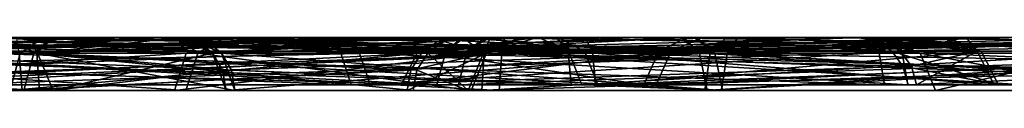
# Model space of a CAD drawing. Header units: millimetres. Extents: x -150 to 150, y -85 to 1149.
# Tile 1008 of 1056: x -42.2689 to -41.7111, y 1014.37 to 1014.4. Entities that reach past the tile are written whole.
import ezdxf

# ---------------------------------------------------------------- set-up
doc = ezdxf.new("R2010")
doc.units = ezdxf.units.MM
doc.header["$LTSCALE"] = 21.359881
for name, color, linetype in [('1379', 7, 'CONTINUOUS'), ('1380', 7, 'CONTINUOUS'), ('1381', 7, 'CONTINUOUS'), ('1382', 7, 'CONTINUOUS'), ('1383', 7, 'CONTINUOUS'), ('1384', 7, 'CONTINUOUS'), ('1385', 7, 'CONTINUOUS'), ('1386', 7, 'CONTINUOUS'), ('1420', 7, 'CONTINUOUS'), ('1421', 7, 'CONTINUOUS'), ('1422', 7, 'CONTINUOUS'), ('1423', 7, 'CONTINUOUS'), ('1424', 7, 'CONTINUOUS'), ('1425', 7, 'CONTINUOUS'), ('1426', 7, 'CONTINUOUS'), ('1427', 7, 'CONTINUOUS'), ('3101', 7, 'CONTINUOUS'), ('3102', 7, 'CONTINUOUS'), ('3103', 7, 'CONTINUOUS'), ('3104', 7, 'CONTINUOUS'), ('3105', 7, 'CONTINUOUS'), ('3106', 7, 'CONTINUOUS'), ('3107', 7, 'CONTINUOUS'), ('3108', 7, 'CONTINUOUS'), ('3142', 7, 'CONTINUOUS'), ('3143', 7, 'CONTINUOUS'), ('3144', 7, 'CONTINUOUS'), ('3145', 7, 'CONTINUOUS'), ('3146', 7, 'CONTINUOUS'), ('3147', 7, 'CONTINUOUS'), ('3148', 7, 'CONTINUOUS'), ('3149', 7, 'CONTINUOUS'), ('7488', 7, 'CONTINUOUS'), ('7489', 7, 'CONTINUOUS'), ('7490', 7, 'CONTINUOUS'), ('7491', 7, 'CONTINUOUS'), ('7492', 7, 'CONTINUOUS'), ('7493', 7, 'CONTINUOUS'), ('7494', 7, 'CONTINUOUS'), ('7495', 7, 'CONTINUOUS'), ('7529', 7, 'CONTINUOUS'), ('7530', 7, 'CONTINUOUS'), ('7531', 7, 'CONTINUOUS'), ('7532', 7, 'CONTINUOUS'), ('7533', 7, 'CONTINUOUS'), ('7534', 7, 'CONTINUOUS'), ('7535', 7, 'CONTINUOUS'), ('7536', 7, 'CONTINUOUS'), ('8882', 7, 'CONTINUOUS'), ('8883', 7, 'CONTINUOUS'), ('8886', 7, 'CONTINUOUS'), ('8887', 7, 'CONTINUOUS')]:
    doc.layers.add(name, color=color, linetype=linetype)

msp = doc.modelspace()

# ---------------------------------------------------------------- linework, layer by layer
at = {"layer": '1379', "linetype": 'CONTINUOUS'}
for points in [[(-41.99569, 1014.39121, 263.90032), (-42.38719, 1014.39121, 263.93194), (-41.99728, 1014.37, 263.90896), (-41.99569, 1014.39121, 263.90032)], [(-41.99728, 1014.37, 263.90896), (-42.38719, 1014.39121, 263.93194), (-42.38424, 1014.37, 263.94021), (-41.99728, 1014.37, 263.90896)], [(-41.64653, 1014.37, 264.07538), (-41.99569, 1014.39121, 263.90032), (-41.99728, 1014.37, 263.90896), (-41.64653, 1014.37, 264.07538)], [(-41.64083, 1014.39121, 264.06869), (-41.99569, 1014.39121, 263.90032), (-41.64505, 1014.38148, 264.07364), (-41.64083, 1014.39121, 264.06869)], [(-41.64505, 1014.38148, 264.07364), (-41.99569, 1014.39121, 263.90032), (-41.64653, 1014.37, 264.07538), (-41.64505, 1014.38148, 264.07364)]]:
    msp.add_3dface(points, dxfattribs=at)
at = {"layer": '1380', "linetype": 'CONTINUOUS'}
for points in [[(-42.39627, 1014.4, 263.91265), (-42.38719, 1014.39121, 263.93194), (-41.99429, 1014.4, 263.87901), (-42.39627, 1014.4, 263.91265)], [(-42.38719, 1014.39121, 263.93194), (-41.99569, 1014.39121, 263.90032), (-41.99429, 1014.4, 263.87901), (-42.38719, 1014.39121, 263.93194)], [(-41.99569, 1014.39121, 263.90032), (-41.64083, 1014.39121, 264.06869), (-41.79904, 1014.4, 263.94153), (-41.99569, 1014.39121, 263.90032)], [(-41.99429, 1014.4, 263.87901), (-41.99569, 1014.39121, 263.90032), (-41.79904, 1014.4, 263.94153), (-41.99429, 1014.4, 263.87901)], [(-41.79904, 1014.4, 263.94153), (-41.64083, 1014.39121, 264.06869), (-41.63453, 1014.39772, 264.06128), (-41.79904, 1014.4, 263.94153)], [(-41.62709, 1014.4, 264.05253), (-41.79904, 1014.4, 263.94153), (-41.63453, 1014.39772, 264.06128), (-41.62709, 1014.4, 264.05253)]]:
    msp.add_3dface(points, dxfattribs=at)
at = {"layer": '1381', "linetype": 'CONTINUOUS'}
for points in [[(-42.61836, 1014.37, 265.21798), (-42.2692, 1014.39121, 265.39304), (-42.26761, 1014.37, 265.3844), (-42.61836, 1014.37, 265.21798)], [(-42.2692, 1014.39121, 265.39304), (-41.87769, 1014.39121, 265.36143), (-42.26761, 1014.37, 265.3844), (-42.2692, 1014.39121, 265.39304)], [(-42.26761, 1014.37, 265.3844), (-41.87769, 1014.39121, 265.36143), (-41.88064, 1014.37, 265.35315), (-42.26761, 1014.37, 265.3844)], [(-41.87769, 1014.39121, 265.36143), (-41.55445, 1014.39121, 265.13829), (-41.88064, 1014.37, 265.35315), (-41.87769, 1014.39121, 265.36143)], [(-41.88064, 1014.37, 265.35315), (-41.55445, 1014.39121, 265.13829), (-41.56115, 1014.37, 265.1326), (-41.88064, 1014.37, 265.35315)]]:
    msp.add_3dface(points, dxfattribs=at)
at = {"layer": '1382', "linetype": 'CONTINUOUS'}
for points in [[(-41.87769, 1014.39121, 265.36143), (-42.2692, 1014.39121, 265.39304), (-42.2706, 1014.4, 265.41435), (-41.87769, 1014.39121, 265.36143)], [(-41.86862, 1014.4, 265.38071), (-41.87769, 1014.39121, 265.36143), (-42.2706, 1014.4, 265.41435), (-41.86862, 1014.4, 265.38071)], [(-41.55445, 1014.39121, 265.13829), (-41.87769, 1014.39121, 265.36143), (-41.86862, 1014.4, 265.38071), (-41.55445, 1014.39121, 265.13829)], [(-41.53744, 1014.4, 265.15103), (-41.55445, 1014.39121, 265.13829), (-41.86862, 1014.4, 265.38071), (-41.53744, 1014.4, 265.15103)]]:
    msp.add_3dface(points, dxfattribs=at)
at = {"layer": '1383', "linetype": 'CONTINUOUS'}
for points in [[(-42.48265, 1014.39233, 263.66413), (-41.94445, 1014.39233, 263.62067), (-42.48593, 1014.37325, 263.65491), (-42.48265, 1014.39233, 263.66413)], [(-42.48593, 1014.37325, 263.65491), (-41.94445, 1014.39233, 263.62067), (-41.94269, 1014.37325, 263.61103), (-42.48593, 1014.37325, 263.65491)], [(-41.94445, 1014.39233, 263.62067), (-41.45663, 1014.39233, 263.85212), (-41.94269, 1014.37325, 263.61103), (-41.94445, 1014.39233, 263.62067)], [(-41.45663, 1014.39233, 263.85212), (-41.45232, 1014.3837, 263.84705), (-41.94269, 1014.37325, 263.61103), (-41.45663, 1014.39233, 263.85212)], [(-41.45232, 1014.3837, 263.84705), (-41.45029, 1014.37325, 263.84466), (-41.94269, 1014.37325, 263.61103), (-41.45232, 1014.3837, 263.84705)]]:
    msp.add_3dface(points, dxfattribs=at)
at = {"layer": '1384', "linetype": 'CONTINUOUS'}
for points in [[(-41.94445, 1014.39233, 263.62067), (-42.48265, 1014.39233, 263.66413), (-41.94872, 1014.4, 263.64025), (-41.94445, 1014.39233, 263.62067)], [(-41.94872, 1014.4, 263.64025), (-42.48265, 1014.39233, 263.66413), (-42.47571, 1014.4, 263.68292), (-41.94872, 1014.4, 263.64025)], [(-41.46961, 1014.4, 263.86738), (-41.94445, 1014.39233, 263.62067), (-41.94872, 1014.4, 263.64025), (-41.46961, 1014.4, 263.86738)], [(-41.94445, 1014.39233, 263.62067), (-41.46961, 1014.4, 263.86738), (-41.46266, 1014.39802, 263.85921), (-41.94445, 1014.39233, 263.62067)], [(-41.45663, 1014.39233, 263.85212), (-41.94445, 1014.39233, 263.62067), (-41.46266, 1014.39802, 263.85921), (-41.45663, 1014.39233, 263.85212)]]:
    msp.add_3dface(points, dxfattribs=at)
at = {"layer": '1385', "linetype": 'CONTINUOUS'}
for points in [[(-41.77895, 1014.37325, 265.63846), (-42.32044, 1014.39233, 265.6727), (-42.3222, 1014.37325, 265.68233), (-41.77895, 1014.37325, 265.63846)], [(-41.78224, 1014.39233, 265.62923), (-42.32044, 1014.39233, 265.6727), (-41.77895, 1014.37325, 265.63846), (-41.78224, 1014.39233, 265.62923)], [(-41.33788, 1014.39233, 265.32249), (-41.78224, 1014.39233, 265.62923), (-41.33043, 1014.37325, 265.32884), (-41.33788, 1014.39233, 265.32249)], [(-41.33043, 1014.37325, 265.32884), (-41.78224, 1014.39233, 265.62923), (-41.77895, 1014.37325, 265.63846), (-41.33043, 1014.37325, 265.32884)]]:
    msp.add_3dface(points, dxfattribs=at)
at = {"layer": '1386', "linetype": 'CONTINUOUS'}
for points in [[(-42.32044, 1014.39233, 265.6727), (-41.78224, 1014.39233, 265.62923), (-42.31617, 1014.4, 265.65311), (-42.32044, 1014.39233, 265.6727)], [(-42.31617, 1014.4, 265.65311), (-41.78224, 1014.39233, 265.62923), (-41.78918, 1014.4, 265.61044), (-42.31617, 1014.4, 265.65311)], [(-41.78918, 1014.4, 265.61044), (-41.78224, 1014.39233, 265.62923), (-41.35364, 1014.4, 265.31011), (-41.78918, 1014.4, 265.61044)], [(-41.78224, 1014.39233, 265.62923), (-41.33788, 1014.39233, 265.32249), (-41.35364, 1014.4, 265.31011), (-41.78224, 1014.39233, 265.62923)]]:
    msp.add_3dface(points, dxfattribs=at)
at = {"layer": '1420', "linetype": 'CONTINUOUS'}
for points in [[(-42.39672, 1014.39121, 336.06459), (-42.00568, 1014.39121, 336.10144), (-42.39366, 1014.37, 336.05636), (-42.39672, 1014.39121, 336.06459)], [(-42.39366, 1014.37, 336.05636), (-42.00568, 1014.39121, 336.10144), (-42.00715, 1014.37, 336.09278), (-42.39366, 1014.37, 336.05636)], [(-41.6486, 1014.39121, 335.93783), (-41.65275, 1014.38148, 335.93282), (-42.00715, 1014.37, 336.09278), (-41.6486, 1014.39121, 335.93783)], [(-42.00568, 1014.39121, 336.10144), (-41.6486, 1014.39121, 335.93783), (-42.00715, 1014.37, 336.09278), (-42.00568, 1014.39121, 336.10144)], [(-41.65275, 1014.38148, 335.93282), (-41.6542, 1014.37, 335.93106), (-42.00715, 1014.37, 336.09278), (-41.65275, 1014.38148, 335.93282)]]:
    msp.add_3dface(points, dxfattribs=at)
at = {"layer": '1421', "linetype": 'CONTINUOUS'}
for points in [[(-42.00229, 1014.4, 336.12238), (-42.39672, 1014.39121, 336.06459), (-42.4028, 1014.4, 336.08497), (-42.00229, 1014.4, 336.12238)], [(-42.00568, 1014.39121, 336.10144), (-42.39672, 1014.39121, 336.06459), (-42.00229, 1014.4, 336.12238), (-42.00568, 1014.39121, 336.10144)], [(-41.63507, 1014.4, 335.95417), (-42.00568, 1014.39121, 336.10144), (-42.00229, 1014.4, 336.12238), (-41.63507, 1014.4, 335.95417)], [(-42.00568, 1014.39121, 336.10144), (-41.63507, 1014.4, 335.95417), (-41.64239, 1014.39772, 335.94533), (-42.00568, 1014.39121, 336.10144)], [(-41.6486, 1014.39121, 335.93783), (-42.00568, 1014.39121, 336.10144), (-41.64239, 1014.39772, 335.94533), (-41.6486, 1014.39121, 335.93783)]]:
    msp.add_3dface(points, dxfattribs=at)
at = {"layer": '1422', "linetype": 'CONTINUOUS'}
for points in [[(-42.61629, 1014.39121, 334.76881), (-42.61214, 1014.38148, 334.77382), (-42.25774, 1014.37, 334.61386), (-42.61629, 1014.39121, 334.76881)], [(-42.25921, 1014.39121, 334.6052), (-42.61629, 1014.39121, 334.76881), (-42.25774, 1014.37, 334.61386), (-42.25921, 1014.39121, 334.6052)], [(-41.86817, 1014.39121, 334.64204), (-42.25921, 1014.39121, 334.6052), (-41.87123, 1014.37, 334.65028), (-41.86817, 1014.39121, 334.64204)], [(-41.87123, 1014.37, 334.65028), (-42.25921, 1014.39121, 334.6052), (-42.25774, 1014.37, 334.61386), (-41.87123, 1014.37, 334.65028)], [(-41.5547, 1014.37, 334.87508), (-41.86817, 1014.39121, 334.64204), (-41.87123, 1014.37, 334.65028), (-41.5547, 1014.37, 334.87508)], [(-41.54793, 1014.39121, 334.86947), (-41.86817, 1014.39121, 334.64204), (-41.5547, 1014.37, 334.87508), (-41.54793, 1014.39121, 334.86947)], [(-42.61214, 1014.38148, 334.77382), (-42.61069, 1014.37, 334.77558), (-42.25774, 1014.37, 334.61386), (-42.61214, 1014.38148, 334.77382)]]:
    msp.add_3dface(points, dxfattribs=at)
at = {"layer": '1423', "linetype": 'CONTINUOUS'}
for points in [[(-42.62982, 1014.4, 334.75247), (-42.62249, 1014.39772, 334.76131), (-42.25921, 1014.39121, 334.6052), (-42.62982, 1014.4, 334.75247)], [(-42.62982, 1014.4, 334.75247), (-42.25921, 1014.39121, 334.6052), (-42.2626, 1014.4, 334.58425), (-42.62982, 1014.4, 334.75247)], [(-42.25921, 1014.39121, 334.6052), (-41.86817, 1014.39121, 334.64204), (-42.2626, 1014.4, 334.58425), (-42.25921, 1014.39121, 334.6052)], [(-42.2626, 1014.4, 334.58425), (-41.86817, 1014.39121, 334.64204), (-41.86209, 1014.4, 334.62167), (-42.2626, 1014.4, 334.58425)], [(-41.86817, 1014.39121, 334.64204), (-41.54793, 1014.39121, 334.86947), (-41.53244, 1014.4, 334.85493), (-41.86817, 1014.39121, 334.64204)], [(-41.86209, 1014.4, 334.62167), (-41.86817, 1014.39121, 334.64204), (-41.53244, 1014.4, 334.85493), (-41.86209, 1014.4, 334.62167)], [(-42.62249, 1014.39772, 334.76131), (-42.61629, 1014.39121, 334.76881), (-42.25921, 1014.39121, 334.6052), (-42.62249, 1014.39772, 334.76131)]]:
    msp.add_3dface(points, dxfattribs=at)
at = {"layer": '1424', "linetype": 'CONTINUOUS'}
for points in [[(-41.95654, 1014.37325, 336.39141), (-42.49575, 1014.39233, 336.3311), (-42.49916, 1014.37325, 336.34028), (-41.95654, 1014.37325, 336.39141)], [(-41.95818, 1014.39233, 336.38176), (-42.49575, 1014.39233, 336.3311), (-41.95654, 1014.37325, 336.39141), (-41.95818, 1014.39233, 336.38176)], [(-41.46731, 1014.39233, 336.15684), (-41.95818, 1014.39233, 336.38176), (-41.46306, 1014.3837, 336.16197), (-41.46731, 1014.39233, 336.15684)], [(-41.46306, 1014.3837, 336.16197), (-41.95818, 1014.39233, 336.38176), (-41.46106, 1014.37325, 336.16438), (-41.46306, 1014.3837, 336.16197)], [(-41.46106, 1014.37325, 336.16438), (-41.95818, 1014.39233, 336.38176), (-41.95654, 1014.37325, 336.39141), (-41.46106, 1014.37325, 336.16438)]]:
    msp.add_3dface(points, dxfattribs=at)
at = {"layer": '1425', "linetype": 'CONTINUOUS'}
for points in [[(-42.49575, 1014.39233, 336.3311), (-41.95818, 1014.39233, 336.38176), (-41.96485, 1014.4, 336.36256), (-42.49575, 1014.39233, 336.3311)], [(-42.49133, 1014.4, 336.31137), (-42.49575, 1014.39233, 336.3311), (-41.96485, 1014.4, 336.36256), (-42.49133, 1014.4, 336.31137)], [(-41.96485, 1014.4, 336.36256), (-41.95818, 1014.39233, 336.38176), (-41.70768, 1014.4, 336.28404), (-41.96485, 1014.4, 336.36256)], [(-41.95818, 1014.39233, 336.38176), (-41.46731, 1014.39233, 336.15684), (-41.70768, 1014.4, 336.28404), (-41.95818, 1014.39233, 336.38176)]]:
    msp.add_3dface(points, dxfattribs=at)
at = {"layer": '1426', "linetype": 'CONTINUOUS'}
for points in [[(-42.30671, 1014.39233, 334.32488), (-41.76914, 1014.39233, 334.37553), (-42.30834, 1014.37325, 334.31523), (-42.30671, 1014.39233, 334.32488)], [(-42.30834, 1014.37325, 334.31523), (-41.76914, 1014.39233, 334.37553), (-41.76573, 1014.37325, 334.36636), (-42.30834, 1014.37325, 334.31523)], [(-41.76914, 1014.39233, 334.37553), (-41.32892, 1014.39233, 334.68818), (-41.76573, 1014.37325, 334.36636), (-41.76914, 1014.39233, 334.37553)], [(-41.76573, 1014.37325, 334.36636), (-41.32892, 1014.39233, 334.68818), (-41.32138, 1014.37325, 334.68194), (-41.76573, 1014.37325, 334.36636)]]:
    msp.add_3dface(points, dxfattribs=at)
at = {"layer": '1427', "linetype": 'CONTINUOUS'}
for points in [[(-41.76914, 1014.39233, 334.37553), (-42.30671, 1014.39233, 334.32488), (-42.30004, 1014.4, 334.34407), (-41.76914, 1014.39233, 334.37553)], [(-41.77356, 1014.4, 334.39527), (-41.76914, 1014.39233, 334.37553), (-42.30004, 1014.4, 334.34407), (-41.77356, 1014.4, 334.39527)], [(-41.32892, 1014.39233, 334.68818), (-41.76914, 1014.39233, 334.37553), (-41.77356, 1014.4, 334.39527), (-41.32892, 1014.39233, 334.68818)], [(-41.34386, 1014.4, 334.70155), (-41.32892, 1014.39233, 334.68818), (-41.77356, 1014.4, 334.39527), (-41.34386, 1014.4, 334.70155)]]:
    msp.add_3dface(points, dxfattribs=at)
at = {"layer": '3101', "linetype": 'CONTINUOUS'}
for points in [[(-42.2666, 1014.37, 181.96712), (-42.61577, 1014.39121, 181.79206), (-42.61735, 1014.37, 181.8007), (-42.2666, 1014.37, 181.96712)], [(-42.26091, 1014.39121, 181.96043), (-42.61577, 1014.39121, 181.79206), (-42.2666, 1014.37, 181.96712), (-42.26091, 1014.39121, 181.96043)], [(-42.04605, 1014.37, 182.28662), (-42.26091, 1014.39121, 181.96043), (-42.2666, 1014.37, 181.96712), (-42.04605, 1014.37, 182.28662)], [(-42.03777, 1014.39121, 182.28367), (-42.26091, 1014.39121, 181.96043), (-42.0439, 1014.38148, 182.28586), (-42.03777, 1014.39121, 182.28367)], [(-42.0439, 1014.38148, 182.28586), (-42.26091, 1014.39121, 181.96043), (-42.04605, 1014.37, 182.28662), (-42.0439, 1014.38148, 182.28586)]]:
    msp.add_3dface(points, dxfattribs=at)
at = {"layer": '3102', "linetype": 'CONTINUOUS'}
for points in [[(-42.61577, 1014.39121, 181.79206), (-42.26091, 1014.39121, 181.96043), (-42.24904, 1014.4, 181.94268), (-42.61577, 1014.39121, 181.79206)], [(-42.61398, 1014.4, 181.77082), (-42.61577, 1014.39121, 181.79206), (-42.24904, 1014.4, 181.94268), (-42.61398, 1014.4, 181.77082)], [(-42.26091, 1014.39121, 181.96043), (-42.03777, 1014.39121, 182.28367), (-42.11121, 1014.4, 182.09444), (-42.26091, 1014.39121, 181.96043)], [(-42.24904, 1014.4, 181.94268), (-42.26091, 1014.39121, 181.96043), (-42.11121, 1014.4, 182.09444), (-42.24904, 1014.4, 181.94268)], [(-42.11121, 1014.4, 182.09444), (-42.03777, 1014.39121, 182.28367), (-42.02861, 1014.39772, 182.2804), (-42.11121, 1014.4, 182.09444)], [(-42.01779, 1014.4, 182.27655), (-42.11121, 1014.4, 182.09444), (-42.02861, 1014.39772, 182.2804), (-42.01779, 1014.4, 182.27655)]]:
    msp.add_3dface(points, dxfattribs=at)
at = {"layer": '3103', "linetype": 'CONTINUOUS'}
for points in [[(-42.49777, 1014.39121, 183.25317), (-42.17453, 1014.39121, 183.03003), (-42.50072, 1014.37, 183.24489), (-42.49777, 1014.39121, 183.25317)], [(-42.50072, 1014.37, 183.24489), (-42.17453, 1014.39121, 183.03003), (-42.18122, 1014.37, 183.02434), (-42.50072, 1014.37, 183.24489)], [(-42.17453, 1014.39121, 183.03003), (-42.00616, 1014.39121, 182.67517), (-42.18122, 1014.37, 183.02434), (-42.17453, 1014.39121, 183.03003)], [(-42.18122, 1014.37, 183.02434), (-42.00616, 1014.39121, 182.67517), (-42.0148, 1014.37, 182.67359), (-42.18122, 1014.37, 183.02434)], [(-42.03777, 1014.39121, 182.28367), (-42.0439, 1014.38148, 182.28586), (-42.0148, 1014.37, 182.67359), (-42.03777, 1014.39121, 182.28367)], [(-42.00616, 1014.39121, 182.67517), (-42.03777, 1014.39121, 182.28367), (-42.0148, 1014.37, 182.67359), (-42.00616, 1014.39121, 182.67517)], [(-42.0439, 1014.38148, 182.28586), (-42.04605, 1014.37, 182.28662), (-42.0148, 1014.37, 182.67359), (-42.0439, 1014.38148, 182.28586)]]:
    msp.add_3dface(points, dxfattribs=at)
at = {"layer": '3104', "linetype": 'CONTINUOUS'}
for points in [[(-42.17453, 1014.39121, 183.03003), (-42.49777, 1014.39121, 183.25317), (-42.4894, 1014.4, 183.2727), (-42.17453, 1014.39121, 183.03003)], [(-42.15746, 1014.4, 183.04271), (-42.17453, 1014.39121, 183.03003), (-42.4894, 1014.4, 183.2727), (-42.15746, 1014.4, 183.04271)], [(-42.00616, 1014.39121, 182.67517), (-42.17453, 1014.39121, 183.03003), (-41.98532, 1014.4, 182.67915), (-42.00616, 1014.39121, 182.67517)], [(-41.98532, 1014.4, 182.67915), (-42.17453, 1014.39121, 183.03003), (-42.15746, 1014.4, 183.04271), (-41.98532, 1014.4, 182.67915)], [(-42.01779, 1014.4, 182.27655), (-42.02861, 1014.39772, 182.2804), (-42.00616, 1014.39121, 182.67517), (-42.01779, 1014.4, 182.27655)], [(-42.01779, 1014.4, 182.27655), (-42.00616, 1014.39121, 182.67517), (-41.98532, 1014.4, 182.67915), (-42.01779, 1014.4, 182.27655)], [(-42.02861, 1014.39772, 182.2804), (-42.03777, 1014.39121, 182.28367), (-42.00616, 1014.39121, 182.67517), (-42.02861, 1014.39772, 182.2804)]]:
    msp.add_3dface(points, dxfattribs=at)
at = {"layer": '3105', "linetype": 'CONTINUOUS'}
for points in [[(-42.56453, 1014.39233, 181.51241), (-42.0767, 1014.39233, 181.74386), (-42.56276, 1014.37325, 181.50277), (-42.56453, 1014.39233, 181.51241)], [(-42.56276, 1014.37325, 181.50277), (-42.0767, 1014.39233, 181.74386), (-42.07036, 1014.37325, 181.7364), (-42.56276, 1014.37325, 181.50277)], [(-42.0767, 1014.39233, 181.74386), (-41.76997, 1014.39233, 182.18822), (-42.07036, 1014.37325, 181.7364), (-42.0767, 1014.39233, 181.74386)], [(-41.76997, 1014.39233, 182.18822), (-41.76369, 1014.3837, 182.18598), (-42.07036, 1014.37325, 181.7364), (-41.76997, 1014.39233, 182.18822)], [(-41.76369, 1014.3837, 182.18598), (-41.76074, 1014.37325, 182.18493), (-42.07036, 1014.37325, 181.7364), (-41.76369, 1014.3837, 182.18598)]]:
    msp.add_3dface(points, dxfattribs=at)
at = {"layer": '3106', "linetype": 'CONTINUOUS'}
for points in [[(-42.09019, 1014.4, 181.75869), (-42.56453, 1014.39233, 181.51241), (-42.56791, 1014.4, 181.53215), (-42.09019, 1014.4, 181.75869)], [(-42.0767, 1014.39233, 181.74386), (-42.56453, 1014.39233, 181.51241), (-42.09019, 1014.4, 181.75869), (-42.0767, 1014.39233, 181.74386)], [(-41.78883, 1014.4, 182.19494), (-42.0767, 1014.39233, 181.74386), (-42.09019, 1014.4, 181.75869), (-41.78883, 1014.4, 182.19494)], [(-42.0767, 1014.39233, 181.74386), (-41.78883, 1014.4, 182.19494), (-41.77873, 1014.39802, 182.19134), (-42.0767, 1014.39233, 181.74386)], [(-41.76997, 1014.39233, 182.18822), (-42.0767, 1014.39233, 181.74386), (-41.77873, 1014.39802, 182.19134), (-41.76997, 1014.39233, 182.18822)]]:
    msp.add_3dface(points, dxfattribs=at)
at = {"layer": '3107', "linetype": 'CONTINUOUS'}
for points in [[(-41.95796, 1014.39233, 183.21424), (-42.40232, 1014.39233, 183.52097), (-41.9505, 1014.37325, 183.22058), (-41.95796, 1014.39233, 183.21424)], [(-41.9505, 1014.37325, 183.22058), (-42.40232, 1014.39233, 183.52097), (-42.39903, 1014.37325, 183.5302), (-41.9505, 1014.37325, 183.22058)], [(-41.7265, 1014.39233, 182.72641), (-41.95796, 1014.39233, 183.21424), (-41.71687, 1014.37325, 182.72818), (-41.7265, 1014.39233, 182.72641)], [(-41.71687, 1014.37325, 182.72818), (-41.95796, 1014.39233, 183.21424), (-41.9505, 1014.37325, 183.22058), (-41.71687, 1014.37325, 182.72818)], [(-41.76369, 1014.3837, 182.18598), (-41.76997, 1014.39233, 182.18822), (-41.7265, 1014.39233, 182.72641), (-41.76369, 1014.3837, 182.18598)], [(-41.76074, 1014.37325, 182.18493), (-41.76369, 1014.3837, 182.18598), (-41.7265, 1014.39233, 182.72641), (-41.76074, 1014.37325, 182.18493)], [(-41.76074, 1014.37325, 182.18493), (-41.7265, 1014.39233, 182.72641), (-41.71687, 1014.37325, 182.72818), (-41.76074, 1014.37325, 182.18493)]]:
    msp.add_3dface(points, dxfattribs=at)
at = {"layer": '3108', "linetype": 'CONTINUOUS'}
for points in [[(-42.40977, 1014.4, 183.50236), (-42.40232, 1014.39233, 183.52097), (-41.97499, 1014.4, 183.20334), (-42.40977, 1014.4, 183.50236)], [(-42.40232, 1014.39233, 183.52097), (-41.95796, 1014.39233, 183.21424), (-41.97499, 1014.4, 183.20334), (-42.40232, 1014.39233, 183.52097)], [(-41.97499, 1014.4, 183.20334), (-41.95796, 1014.39233, 183.21424), (-41.74682, 1014.4, 182.72612), (-41.97499, 1014.4, 183.20334)], [(-41.95796, 1014.39233, 183.21424), (-41.7265, 1014.39233, 182.72641), (-41.74682, 1014.4, 182.72612), (-41.95796, 1014.39233, 183.21424)], [(-41.77873, 1014.39802, 182.19134), (-41.78883, 1014.4, 182.19494), (-41.73265, 1014.4, 182.4576), (-41.77873, 1014.39802, 182.19134)], [(-41.76997, 1014.39233, 182.18822), (-41.77873, 1014.39802, 182.19134), (-41.73265, 1014.4, 182.4576), (-41.76997, 1014.39233, 182.18822)], [(-41.7265, 1014.39233, 182.72641), (-41.76997, 1014.39233, 182.18822), (-41.73265, 1014.4, 182.4576), (-41.7265, 1014.39233, 182.72641)], [(-41.74682, 1014.4, 182.72612), (-41.7265, 1014.39233, 182.72641), (-41.73265, 1014.4, 182.4576), (-41.74682, 1014.4, 182.72612)]]:
    msp.add_3dface(points, dxfattribs=at)
at = {"layer": '3142', "linetype": 'CONTINUOUS'}
for points in [[(-42.62575, 1014.39121, 418.2097), (-42.26867, 1014.39121, 418.04609), (-42.62722, 1014.37, 418.20104), (-42.62575, 1014.39121, 418.2097)], [(-42.62722, 1014.37, 418.20104), (-42.26867, 1014.39121, 418.04609), (-42.27428, 1014.37, 418.03932), (-42.62722, 1014.37, 418.20104)], [(-42.04124, 1014.39121, 417.72586), (-42.04734, 1014.38148, 417.72359), (-42.27428, 1014.37, 418.03932), (-42.04124, 1014.39121, 417.72586)], [(-42.26867, 1014.39121, 418.04609), (-42.04124, 1014.39121, 417.72586), (-42.27428, 1014.37, 418.03932), (-42.26867, 1014.39121, 418.04609)], [(-42.04734, 1014.38148, 417.72359), (-42.04948, 1014.37, 417.7228), (-42.27428, 1014.37, 418.03932), (-42.04734, 1014.38148, 417.72359)]]:
    msp.add_3dface(points, dxfattribs=at)
at = {"layer": '3143', "linetype": 'CONTINUOUS'}
for points in [[(-42.26867, 1014.39121, 418.04609), (-42.62575, 1014.39121, 418.2097), (-42.25527, 1014.4, 418.06253), (-42.26867, 1014.39121, 418.04609)], [(-42.25527, 1014.4, 418.06253), (-42.62575, 1014.39121, 418.2097), (-42.62083, 1014.4, 418.23038), (-42.25527, 1014.4, 418.06253)], [(-42.02136, 1014.4, 417.73324), (-42.26867, 1014.39121, 418.04609), (-42.25527, 1014.4, 418.06253), (-42.02136, 1014.4, 417.73324)], [(-42.26867, 1014.39121, 418.04609), (-42.02136, 1014.4, 417.73324), (-42.03212, 1014.39772, 417.72925), (-42.26867, 1014.39121, 418.04609)], [(-42.04124, 1014.39121, 417.72586), (-42.26867, 1014.39121, 418.04609), (-42.03212, 1014.39772, 417.72925), (-42.04124, 1014.39121, 417.72586)]]:
    msp.add_3dface(points, dxfattribs=at)
at = {"layer": '3144', "linetype": 'CONTINUOUS'}
for points in [[(-42.17478, 1014.37, 416.98334), (-42.48824, 1014.39121, 416.7503), (-42.4913, 1014.37, 416.75854), (-42.17478, 1014.37, 416.98334)], [(-42.16801, 1014.39121, 416.97773), (-42.48824, 1014.39121, 416.7503), (-42.17478, 1014.37, 416.98334), (-42.16801, 1014.39121, 416.97773)], [(-42.01306, 1014.37, 417.33628), (-42.16801, 1014.39121, 416.97773), (-42.17478, 1014.37, 416.98334), (-42.01306, 1014.37, 417.33628)], [(-42.0044, 1014.39121, 417.33481), (-42.16801, 1014.39121, 416.97773), (-42.01306, 1014.37, 417.33628), (-42.0044, 1014.39121, 417.33481)], [(-42.04948, 1014.37, 417.7228), (-42.04734, 1014.38148, 417.72359), (-42.0044, 1014.39121, 417.33481), (-42.04948, 1014.37, 417.7228)], [(-42.04948, 1014.37, 417.7228), (-42.0044, 1014.39121, 417.33481), (-42.01306, 1014.37, 417.33628), (-42.04948, 1014.37, 417.7228)], [(-42.04734, 1014.38148, 417.72359), (-42.04124, 1014.39121, 417.72586), (-42.0044, 1014.39121, 417.33481), (-42.04734, 1014.38148, 417.72359)]]:
    msp.add_3dface(points, dxfattribs=at)
at = {"layer": '3145', "linetype": 'CONTINUOUS'}
for points in [[(-42.48824, 1014.39121, 416.7503), (-42.16801, 1014.39121, 416.97773), (-42.15299, 1014.4, 416.96261), (-42.48824, 1014.39121, 416.7503)], [(-42.48209, 1014.4, 416.72996), (-42.48824, 1014.39121, 416.7503), (-42.15299, 1014.4, 416.96261), (-42.48209, 1014.4, 416.72996)], [(-42.16801, 1014.39121, 416.97773), (-42.0044, 1014.39121, 417.33481), (-41.9839, 1014.4, 417.32884), (-42.16801, 1014.39121, 416.97773)], [(-42.15299, 1014.4, 416.96261), (-42.16801, 1014.39121, 416.97773), (-41.9839, 1014.4, 417.32884), (-42.15299, 1014.4, 416.96261)], [(-42.04124, 1014.39121, 417.72586), (-42.03212, 1014.39772, 417.72925), (-41.97586, 1014.4, 417.5337), (-42.04124, 1014.39121, 417.72586)], [(-42.0044, 1014.39121, 417.33481), (-42.04124, 1014.39121, 417.72586), (-41.97586, 1014.4, 417.5337), (-42.0044, 1014.39121, 417.33481)], [(-42.03212, 1014.39772, 417.72925), (-42.02136, 1014.4, 417.73324), (-41.97586, 1014.4, 417.5337), (-42.03212, 1014.39772, 417.72925)], [(-41.9839, 1014.4, 417.32884), (-42.0044, 1014.39121, 417.33481), (-41.97586, 1014.4, 417.5337), (-41.9839, 1014.4, 417.32884)]]:
    msp.add_3dface(points, dxfattribs=at)
at = {"layer": '3146', "linetype": 'CONTINUOUS'}
for points in [[(-42.08738, 1014.39233, 418.2651), (-42.57825, 1014.39233, 418.49001), (-42.08114, 1014.37325, 418.27264), (-42.08738, 1014.39233, 418.2651)], [(-42.08114, 1014.37325, 418.27264), (-42.57825, 1014.39233, 418.49001), (-42.57662, 1014.37325, 418.49967), (-42.08114, 1014.37325, 418.27264)], [(-41.77473, 1014.39233, 417.82488), (-42.08738, 1014.39233, 418.2651), (-41.76849, 1014.3837, 417.8272), (-41.77473, 1014.39233, 417.82488)], [(-41.76849, 1014.3837, 417.8272), (-42.08738, 1014.39233, 418.2651), (-41.76555, 1014.37325, 417.82829), (-41.76849, 1014.3837, 417.8272)], [(-41.76555, 1014.37325, 417.82829), (-42.08738, 1014.39233, 418.2651), (-42.08114, 1014.37325, 418.27264), (-41.76555, 1014.37325, 417.82829)]]:
    msp.add_3dface(points, dxfattribs=at)
at = {"layer": '3147', "linetype": 'CONTINUOUS'}
for points in [[(-42.58429, 1014.4, 418.47072), (-42.57825, 1014.39233, 418.49001), (-42.10276, 1014.4, 418.25181), (-42.58429, 1014.4, 418.47072)], [(-42.57825, 1014.39233, 418.49001), (-42.08738, 1014.39233, 418.2651), (-42.10276, 1014.4, 418.25181), (-42.57825, 1014.39233, 418.49001)], [(-42.10276, 1014.4, 418.25181), (-42.08738, 1014.39233, 418.2651), (-41.9193, 1014.4, 418.05522), (-42.10276, 1014.4, 418.25181)], [(-42.08738, 1014.39233, 418.2651), (-41.77473, 1014.39233, 417.82488), (-41.9193, 1014.4, 418.05522), (-42.08738, 1014.39233, 418.2651)], [(-41.9193, 1014.4, 418.05522), (-41.77473, 1014.39233, 417.82488), (-41.78346, 1014.39802, 417.82164), (-41.9193, 1014.4, 418.05522)], [(-41.79351, 1014.4, 417.8179), (-41.9193, 1014.4, 418.05522), (-41.78346, 1014.39802, 417.82164), (-41.79351, 1014.4, 417.8179)]]:
    msp.add_3dface(points, dxfattribs=at)
at = {"layer": '3148', "linetype": 'CONTINUOUS'}
for points in [[(-42.38922, 1014.39233, 416.48379), (-41.949, 1014.39233, 416.79644), (-42.38581, 1014.37325, 416.47461), (-42.38922, 1014.39233, 416.48379)], [(-42.38581, 1014.37325, 416.47461), (-41.949, 1014.39233, 416.79644), (-41.94145, 1014.37325, 416.7902), (-42.38581, 1014.37325, 416.47461)], [(-41.949, 1014.39233, 416.79644), (-41.72408, 1014.39233, 417.28731), (-41.94145, 1014.37325, 416.7902), (-41.949, 1014.39233, 416.79644)], [(-41.94145, 1014.37325, 416.7902), (-41.72408, 1014.39233, 417.28731), (-41.71443, 1014.37325, 417.28568), (-41.94145, 1014.37325, 416.7902)], [(-41.77473, 1014.39233, 417.82488), (-41.76849, 1014.3837, 417.8272), (-41.71443, 1014.37325, 417.28568), (-41.77473, 1014.39233, 417.82488)], [(-41.72408, 1014.39233, 417.28731), (-41.77473, 1014.39233, 417.82488), (-41.71443, 1014.37325, 417.28568), (-41.72408, 1014.39233, 417.28731)], [(-41.76849, 1014.3837, 417.8272), (-41.76555, 1014.37325, 417.82829), (-41.71443, 1014.37325, 417.28568), (-41.76849, 1014.3837, 417.8272)]]:
    msp.add_3dface(points, dxfattribs=at)
at = {"layer": '3149', "linetype": 'CONTINUOUS'}
for points in [[(-41.949, 1014.39233, 416.79644), (-42.38922, 1014.39233, 416.48379), (-42.39547, 1014.4, 416.50284), (-41.949, 1014.39233, 416.79644)], [(-41.96428, 1014.4, 416.80939), (-41.949, 1014.39233, 416.79644), (-42.39547, 1014.4, 416.50284), (-41.96428, 1014.4, 416.80939)], [(-41.74394, 1014.4, 417.29001), (-41.949, 1014.39233, 416.79644), (-41.96428, 1014.4, 416.80939), (-41.74394, 1014.4, 417.29001)], [(-41.72408, 1014.39233, 417.28731), (-41.949, 1014.39233, 416.79644), (-41.74394, 1014.4, 417.29001), (-41.72408, 1014.39233, 417.28731)], [(-41.79351, 1014.4, 417.8179), (-41.78346, 1014.39802, 417.82164), (-41.72408, 1014.39233, 417.28731), (-41.79351, 1014.4, 417.8179)], [(-41.79351, 1014.4, 417.8179), (-41.72408, 1014.39233, 417.28731), (-41.74394, 1014.4, 417.29001), (-41.79351, 1014.4, 417.8179)], [(-41.78346, 1014.39802, 417.82164), (-41.77473, 1014.39233, 417.82488), (-41.72408, 1014.39233, 417.28731), (-41.78346, 1014.39802, 417.82164)]]:
    msp.add_3dface(points, dxfattribs=at)
at = {"layer": '7488', "linetype": 'CONTINUOUS'}
for points in [[(-42.25877, 1014.39121, 228.11482), (-42.15965, 1014.39121, 228.49489), (-42.24998, 1014.37, 228.11488), (-42.25877, 1014.39121, 228.11482)], [(-42.15458, 1014.39121, 227.73612), (-42.25877, 1014.39121, 228.11482), (-42.147, 1014.37, 227.74056), (-42.15458, 1014.39121, 227.73612)], [(-42.147, 1014.37, 227.74056), (-42.25877, 1014.39121, 228.11482), (-42.24998, 1014.37, 228.11488), (-42.147, 1014.37, 227.74056)], [(-42.15965, 1014.39121, 228.49489), (-42.154, 1014.38148, 228.49167), (-42.24998, 1014.37, 228.11488), (-42.15965, 1014.39121, 228.49489)], [(-41.87499, 1014.39121, 227.46024), (-42.15458, 1014.39121, 227.73612), (-41.87065, 1014.37, 227.46788), (-41.87499, 1014.39121, 227.46024)], [(-41.87065, 1014.37, 227.46788), (-42.15458, 1014.39121, 227.73612), (-42.147, 1014.37, 227.74056), (-41.87065, 1014.37, 227.46788)], [(-41.49493, 1014.39121, 227.36112), (-41.87499, 1014.39121, 227.46024), (-41.49499, 1014.37, 227.36991), (-41.49493, 1014.39121, 227.36112)], [(-41.49499, 1014.37, 227.36991), (-41.87499, 1014.39121, 227.46024), (-41.87065, 1014.37, 227.46788), (-41.49499, 1014.37, 227.36991)], [(-42.154, 1014.38148, 228.49167), (-42.15201, 1014.37, 228.49054), (-42.24998, 1014.37, 228.11488), (-42.154, 1014.38148, 228.49167)]]:
    msp.add_3dface(points, dxfattribs=at)
at = {"layer": '7489', "linetype": 'CONTINUOUS'}
for points in [[(-42.25877, 1014.39121, 228.11482), (-42.15458, 1014.39121, 227.73612), (-42.27998, 1014.4, 228.11452), (-42.25877, 1014.39121, 228.11482)], [(-42.17809, 1014.4, 228.50537), (-42.25877, 1014.39121, 228.11482), (-42.27998, 1014.4, 228.11452), (-42.17809, 1014.4, 228.50537)], [(-42.27998, 1014.4, 228.11452), (-42.15458, 1014.39121, 227.73612), (-42.17358, 1014.4, 227.72659), (-42.27998, 1014.4, 228.11452)], [(-42.25877, 1014.39121, 228.11482), (-42.17809, 1014.4, 228.50537), (-42.16811, 1014.39772, 228.4997), (-42.25877, 1014.39121, 228.11482)], [(-42.17358, 1014.4, 227.72659), (-42.15458, 1014.39121, 227.73612), (-41.88663, 1014.4, 227.44246), (-42.17358, 1014.4, 227.72659)], [(-42.15458, 1014.39121, 227.73612), (-41.87499, 1014.39121, 227.46024), (-41.88663, 1014.4, 227.44246), (-42.15458, 1014.39121, 227.73612)], [(-41.88663, 1014.4, 227.44246), (-41.87499, 1014.39121, 227.46024), (-41.49686, 1014.4, 227.3399), (-41.88663, 1014.4, 227.44246)], [(-41.87499, 1014.39121, 227.46024), (-41.49493, 1014.39121, 227.36112), (-41.49686, 1014.4, 227.3399), (-41.87499, 1014.39121, 227.46024)], [(-42.15965, 1014.39121, 228.49489), (-42.25877, 1014.39121, 228.11482), (-42.16811, 1014.39772, 228.4997), (-42.15965, 1014.39121, 228.49489)]]:
    msp.add_3dface(points, dxfattribs=at)
at = {"layer": '7490', "linetype": 'CONTINUOUS'}
for points in [[(-42.154, 1014.38148, 228.49167), (-42.15965, 1014.39121, 228.49489), (-41.88378, 1014.39121, 228.77447), (-42.154, 1014.38148, 228.49167)], [(-42.15201, 1014.37, 228.49054), (-42.154, 1014.38148, 228.49167), (-41.88378, 1014.39121, 228.77447), (-42.15201, 1014.37, 228.49054)], [(-42.15201, 1014.37, 228.49054), (-41.88378, 1014.39121, 228.77447), (-41.87933, 1014.37, 228.76689), (-42.15201, 1014.37, 228.49054)], [(-41.88378, 1014.39121, 228.77447), (-41.50507, 1014.39121, 228.87866), (-41.87933, 1014.37, 228.76689), (-41.88378, 1014.39121, 228.77447)], [(-41.87933, 1014.37, 228.76689), (-41.50507, 1014.39121, 228.87866), (-41.50501, 1014.37, 228.86987), (-41.87933, 1014.37, 228.76689)]]:
    msp.add_3dface(points, dxfattribs=at)
at = {"layer": '7491', "linetype": 'CONTINUOUS'}
for points in [[(-42.16811, 1014.39772, 228.4997), (-42.17809, 1014.4, 228.50537), (-42.05447, 1014.4, 228.66849), (-42.16811, 1014.39772, 228.4997)], [(-42.15965, 1014.39121, 228.49489), (-42.16811, 1014.39772, 228.4997), (-42.05447, 1014.4, 228.66849), (-42.15965, 1014.39121, 228.49489)], [(-41.88378, 1014.39121, 228.77447), (-42.15965, 1014.39121, 228.49489), (-42.05447, 1014.4, 228.66849), (-41.88378, 1014.39121, 228.77447)], [(-41.89238, 1014.4, 228.79401), (-41.88378, 1014.39121, 228.77447), (-42.05447, 1014.4, 228.66849), (-41.89238, 1014.4, 228.79401)], [(-41.50507, 1014.39121, 228.87866), (-41.88378, 1014.39121, 228.77447), (-41.89238, 1014.4, 228.79401), (-41.50507, 1014.39121, 228.87866)], [(-41.50314, 1014.4, 228.89989), (-41.50507, 1014.39121, 228.87866), (-41.89238, 1014.4, 228.79401), (-41.50314, 1014.4, 228.89989)]]:
    msp.add_3dface(points, dxfattribs=at)
at = {"layer": '7492', "linetype": 'CONTINUOUS'}
for points in [[(-42.39984, 1014.39233, 227.59232), (-42.0155, 1014.39233, 227.21308), (-42.40829, 1014.37325, 227.58737), (-42.39984, 1014.39233, 227.59232)], [(-42.40829, 1014.37325, 227.58737), (-42.0155, 1014.39233, 227.21308), (-42.02034, 1014.37325, 227.20457), (-42.40829, 1014.37325, 227.58737)], [(-42.0155, 1014.39233, 227.21308), (-41.49303, 1014.39233, 227.07682), (-42.02034, 1014.37325, 227.20457), (-42.0155, 1014.39233, 227.21308)], [(-42.02034, 1014.37325, 227.20457), (-41.49303, 1014.39233, 227.07682), (-41.49296, 1014.37325, 227.06703), (-42.02034, 1014.37325, 227.20457)]]:
    msp.add_3dface(points, dxfattribs=at)
at = {"layer": '7493', "linetype": 'CONTINUOUS'}
for points in [[(-42.0155, 1014.39233, 227.21308), (-42.39984, 1014.39233, 227.59232), (-42.38118, 1014.4, 227.6001), (-42.0155, 1014.39233, 227.21308)], [(-42.00493, 1014.4, 227.23011), (-42.0155, 1014.39233, 227.21308), (-42.38118, 1014.4, 227.6001), (-42.00493, 1014.4, 227.23011)], [(-41.49303, 1014.39233, 227.07682), (-42.0155, 1014.39233, 227.21308), (-42.00493, 1014.4, 227.23011), (-41.49303, 1014.39233, 227.07682)], [(-41.49293, 1014.4, 227.09685), (-41.49303, 1014.39233, 227.07682), (-42.00493, 1014.4, 227.23011), (-41.49293, 1014.4, 227.09685)]]:
    msp.add_3dface(points, dxfattribs=at)
at = {"layer": '7494', "linetype": 'CONTINUOUS'}
for points in [[(-42.40681, 1014.39233, 228.63539), (-42.4126, 1014.3837, 228.63868), (-42.03253, 1014.37325, 229.02818), (-42.40681, 1014.39233, 228.63539)], [(-42.02757, 1014.39233, 229.01973), (-42.40681, 1014.39233, 228.63539), (-42.03253, 1014.37325, 229.02818), (-42.02757, 1014.39233, 229.01973)], [(-41.50704, 1014.37325, 229.17276), (-42.02757, 1014.39233, 229.01973), (-42.03253, 1014.37325, 229.02818), (-41.50704, 1014.37325, 229.17276)], [(-41.50697, 1014.39233, 229.16296), (-42.02757, 1014.39233, 229.01973), (-41.50704, 1014.37325, 229.17276), (-41.50697, 1014.39233, 229.16296)], [(-42.4126, 1014.3837, 228.63868), (-42.41533, 1014.37325, 228.64023), (-42.03253, 1014.37325, 229.02818), (-42.4126, 1014.3837, 228.63868)]]:
    msp.add_3dface(points, dxfattribs=at)
at = {"layer": '7495', "linetype": 'CONTINUOUS'}
for points in [[(-42.3894, 1014.4, 228.62549), (-42.39872, 1014.39802, 228.63079), (-42.02757, 1014.39233, 229.01973), (-42.3894, 1014.4, 228.62549)], [(-42.3894, 1014.4, 228.62549), (-42.02757, 1014.39233, 229.01973), (-42.01687, 1014.4, 229.00279), (-42.3894, 1014.4, 228.62549)], [(-42.02757, 1014.39233, 229.01973), (-41.50697, 1014.39233, 229.16296), (-42.01687, 1014.4, 229.00279), (-42.02757, 1014.39233, 229.01973)], [(-42.01687, 1014.4, 229.00279), (-41.50697, 1014.39233, 229.16296), (-41.50707, 1014.4, 229.14293), (-42.01687, 1014.4, 229.00279)], [(-42.39872, 1014.39802, 228.63079), (-42.40681, 1014.39233, 228.63539), (-42.02757, 1014.39233, 229.01973), (-42.39872, 1014.39802, 228.63079)]]:
    msp.add_3dface(points, dxfattribs=at)
at = {"layer": '7529', "linetype": 'CONTINUOUS'}
for points in [[(-42.25877, 1014.39121, 371.87504), (-42.15965, 1014.39121, 372.2551), (-42.24998, 1014.37, 371.8751), (-42.25877, 1014.39121, 371.87504)], [(-42.15458, 1014.39121, 371.49633), (-42.25877, 1014.39121, 371.87504), (-42.14897, 1014.38148, 371.49962), (-42.15458, 1014.39121, 371.49633)], [(-42.14897, 1014.38148, 371.49962), (-42.25877, 1014.39121, 371.87504), (-42.147, 1014.37, 371.50078), (-42.14897, 1014.38148, 371.49962)], [(-42.147, 1014.37, 371.50078), (-42.25877, 1014.39121, 371.87504), (-42.24998, 1014.37, 371.8751), (-42.147, 1014.37, 371.50078)], [(-42.24998, 1014.37, 371.8751), (-42.15965, 1014.39121, 372.2551), (-42.15201, 1014.37, 372.25076), (-42.24998, 1014.37, 371.8751)], [(-42.15965, 1014.39121, 372.2551), (-41.88378, 1014.39121, 372.53469), (-42.15201, 1014.37, 372.25076), (-42.15965, 1014.39121, 372.2551)], [(-42.15201, 1014.37, 372.25076), (-41.88378, 1014.39121, 372.53469), (-41.87933, 1014.37, 372.52711), (-42.15201, 1014.37, 372.25076)], [(-41.88378, 1014.39121, 372.53469), (-41.50507, 1014.39121, 372.63888), (-41.87933, 1014.37, 372.52711), (-41.88378, 1014.39121, 372.53469)], [(-41.87933, 1014.37, 372.52711), (-41.50507, 1014.39121, 372.63888), (-41.50501, 1014.37, 372.63009), (-41.87933, 1014.37, 372.52711)]]:
    msp.add_3dface(points, dxfattribs=at)
at = {"layer": '7530', "linetype": 'CONTINUOUS'}
for points in [[(-42.15965, 1014.39121, 372.2551), (-42.25877, 1014.39121, 371.87504), (-42.28, 1014.4, 371.87736), (-42.15965, 1014.39121, 372.2551)], [(-42.17706, 1014.4, 372.26739), (-42.15965, 1014.39121, 372.2551), (-42.28, 1014.4, 371.87736), (-42.17706, 1014.4, 372.26739)], [(-42.28, 1014.4, 371.87736), (-42.25877, 1014.39121, 371.87504), (-42.25234, 1014.4, 371.67422), (-42.28, 1014.4, 371.87736)], [(-42.25877, 1014.39121, 371.87504), (-42.15458, 1014.39121, 371.49633), (-42.25234, 1014.4, 371.67422), (-42.25877, 1014.39121, 371.87504)], [(-42.25234, 1014.4, 371.67422), (-42.15458, 1014.39121, 371.49633), (-42.16298, 1014.39772, 371.49141), (-42.25234, 1014.4, 371.67422)], [(-42.17288, 1014.4, 371.4856), (-42.25234, 1014.4, 371.67422), (-42.16298, 1014.39772, 371.49141), (-42.17288, 1014.4, 371.4856)], [(-41.88378, 1014.39121, 372.53469), (-42.15965, 1014.39121, 372.2551), (-42.17706, 1014.4, 372.26739), (-41.88378, 1014.39121, 372.53469)], [(-41.89336, 1014.4, 372.55366), (-41.88378, 1014.39121, 372.53469), (-42.17706, 1014.4, 372.26739), (-41.89336, 1014.4, 372.55366)], [(-41.50507, 1014.39121, 372.63888), (-41.88378, 1014.39121, 372.53469), (-41.89336, 1014.4, 372.55366), (-41.50507, 1014.39121, 372.63888)], [(-41.50381, 1014.4, 372.6601), (-41.50507, 1014.39121, 372.63888), (-41.89336, 1014.4, 372.55366), (-41.50381, 1014.4, 372.6601)]]:
    msp.add_3dface(points, dxfattribs=at)
at = {"layer": '7531', "linetype": 'CONTINUOUS'}
for points in [[(-42.15458, 1014.39121, 371.49633), (-42.14897, 1014.38148, 371.49962), (-41.87065, 1014.37, 371.2281), (-42.15458, 1014.39121, 371.49633)], [(-41.87499, 1014.39121, 371.22046), (-42.15458, 1014.39121, 371.49633), (-41.87065, 1014.37, 371.2281), (-41.87499, 1014.39121, 371.22046)], [(-41.49493, 1014.39121, 371.12134), (-41.87499, 1014.39121, 371.22046), (-41.49499, 1014.37, 371.13013), (-41.49493, 1014.39121, 371.12134)], [(-41.49499, 1014.37, 371.13013), (-41.87499, 1014.39121, 371.22046), (-41.87065, 1014.37, 371.2281), (-41.49499, 1014.37, 371.13013)], [(-42.14897, 1014.38148, 371.49962), (-42.147, 1014.37, 371.50078), (-41.87065, 1014.37, 371.2281), (-42.14897, 1014.38148, 371.49962)]]:
    msp.add_3dface(points, dxfattribs=at)
at = {"layer": '7532', "linetype": 'CONTINUOUS'}
for points in [[(-42.17288, 1014.4, 371.4856), (-42.16298, 1014.39772, 371.49141), (-41.87499, 1014.39121, 371.22046), (-42.17288, 1014.4, 371.4856)], [(-42.17288, 1014.4, 371.4856), (-41.87499, 1014.39121, 371.22046), (-41.88534, 1014.4, 371.20194), (-42.17288, 1014.4, 371.4856)], [(-41.87499, 1014.39121, 371.22046), (-41.49493, 1014.39121, 371.12134), (-41.88534, 1014.4, 371.20194), (-41.87499, 1014.39121, 371.22046)], [(-41.88534, 1014.4, 371.20194), (-41.49493, 1014.39121, 371.12134), (-41.49619, 1014.4, 371.10012), (-41.88534, 1014.4, 371.20194)], [(-42.16298, 1014.39772, 371.49141), (-42.15458, 1014.39121, 371.49633), (-41.87499, 1014.39121, 371.22046), (-42.16298, 1014.39772, 371.49141)]]:
    msp.add_3dface(points, dxfattribs=at)
at = {"layer": '7533', "linetype": 'CONTINUOUS'}
for points in [[(-42.03253, 1014.37325, 372.7884), (-42.40681, 1014.39233, 372.39561), (-42.41533, 1014.37325, 372.40045), (-42.03253, 1014.37325, 372.7884)], [(-42.02757, 1014.39233, 372.77995), (-42.40681, 1014.39233, 372.39561), (-42.03253, 1014.37325, 372.7884), (-42.02757, 1014.39233, 372.77995)], [(-41.50704, 1014.37325, 372.93297), (-42.02757, 1014.39233, 372.77995), (-42.03253, 1014.37325, 372.7884), (-41.50704, 1014.37325, 372.93297)], [(-41.50697, 1014.39233, 372.92318), (-42.02757, 1014.39233, 372.77995), (-41.50704, 1014.37325, 372.93297), (-41.50697, 1014.39233, 372.92318)]]:
    msp.add_3dface(points, dxfattribs=at)
at = {"layer": '7534', "linetype": 'CONTINUOUS'}
for points in [[(-42.40681, 1014.39233, 372.39561), (-42.02757, 1014.39233, 372.77995), (-42.01811, 1014.4, 372.76228), (-42.40681, 1014.39233, 372.39561)], [(-42.38951, 1014.4, 372.38551), (-42.40681, 1014.39233, 372.39561), (-42.01811, 1014.4, 372.76228), (-42.38951, 1014.4, 372.38551)], [(-42.02757, 1014.39233, 372.77995), (-41.50697, 1014.39233, 372.92318), (-41.50957, 1014.4, 372.90313), (-42.02757, 1014.39233, 372.77995)], [(-42.01811, 1014.4, 372.76228), (-42.02757, 1014.39233, 372.77995), (-41.50957, 1014.4, 372.90313), (-42.01811, 1014.4, 372.76228)]]:
    msp.add_3dface(points, dxfattribs=at)
at = {"layer": '7535', "linetype": 'CONTINUOUS'}
for points in [[(-42.40829, 1014.37325, 371.34758), (-42.40559, 1014.3837, 371.34917), (-42.0155, 1014.39233, 370.9733), (-42.40829, 1014.37325, 371.34758)], [(-42.40829, 1014.37325, 371.34758), (-42.0155, 1014.39233, 370.9733), (-42.02034, 1014.37325, 370.96478), (-42.40829, 1014.37325, 371.34758)], [(-42.40559, 1014.3837, 371.34917), (-42.39984, 1014.39233, 371.35254), (-42.0155, 1014.39233, 370.9733), (-42.40559, 1014.3837, 371.34917)], [(-42.0155, 1014.39233, 370.9733), (-41.49303, 1014.39233, 370.83704), (-42.02034, 1014.37325, 370.96478), (-42.0155, 1014.39233, 370.9733)], [(-42.02034, 1014.37325, 370.96478), (-41.49303, 1014.39233, 370.83704), (-41.49296, 1014.37325, 370.82724), (-42.02034, 1014.37325, 370.96478)]]:
    msp.add_3dface(points, dxfattribs=at)
at = {"layer": '7536', "linetype": 'CONTINUOUS'}
for points in [[(-42.39984, 1014.39233, 371.35254), (-42.39181, 1014.39802, 371.35724), (-42.21747, 1014.4, 371.1508), (-42.39984, 1014.39233, 371.35254)], [(-42.0155, 1014.39233, 370.9733), (-42.39984, 1014.39233, 371.35254), (-42.21747, 1014.4, 371.1508), (-42.0155, 1014.39233, 370.9733)], [(-42.39181, 1014.39802, 371.35724), (-42.38256, 1014.4, 371.36267), (-42.21747, 1014.4, 371.1508), (-42.39181, 1014.39802, 371.35724)], [(-42.00267, 1014.4, 370.98905), (-42.0155, 1014.39233, 370.9733), (-42.21747, 1014.4, 371.1508), (-42.00267, 1014.4, 370.98905)], [(-41.49303, 1014.39233, 370.83704), (-42.0155, 1014.39233, 370.9733), (-42.00267, 1014.4, 370.98905), (-41.49303, 1014.39233, 370.83704)], [(-41.49043, 1014.4, 370.85709), (-41.49303, 1014.39233, 370.83704), (-42.00267, 1014.4, 370.98905), (-41.49043, 1014.4, 370.85709)]]:
    msp.add_3dface(points, dxfattribs=at)
at = {"layer": '8882', "linetype": 'CONTINUOUS'}
for points in [[(-41.75877, 1014.39121, 299.99493), (-41.65965, 1014.39121, 300.37499), (-41.74998, 1014.37, 299.99499), (-41.75877, 1014.39121, 299.99493)], [(-41.65458, 1014.39121, 299.61622), (-41.75877, 1014.39121, 299.99493), (-41.647, 1014.37, 299.62067), (-41.65458, 1014.39121, 299.61622)], [(-41.647, 1014.37, 299.62067), (-41.75877, 1014.39121, 299.99493), (-41.74998, 1014.37, 299.99499), (-41.647, 1014.37, 299.62067)], [(-41.74998, 1014.37, 299.99499), (-41.65965, 1014.39121, 300.37499), (-41.65201, 1014.37, 300.37065), (-41.74998, 1014.37, 299.99499)]]:
    msp.add_3dface(points, dxfattribs=at)
at = {"layer": '8883', "linetype": 'CONTINUOUS'}
for points in [[(-41.65965, 1014.39121, 300.37499), (-41.75877, 1014.39121, 299.99493), (-41.77999, 1014.4, 299.99611), (-41.65965, 1014.39121, 300.37499)], [(-41.6774, 1014.4, 300.38669), (-41.65965, 1014.39121, 300.37499), (-41.77999, 1014.4, 299.99611), (-41.6774, 1014.4, 300.38669)], [(-41.77999, 1014.4, 299.99611), (-41.75877, 1014.39121, 299.99493), (-41.67393, 1014.4, 299.60729), (-41.77999, 1014.4, 299.99611)], [(-41.75877, 1014.39121, 299.99493), (-41.65458, 1014.39121, 299.61622), (-41.67393, 1014.4, 299.60729), (-41.75877, 1014.39121, 299.99493)]]:
    msp.add_3dface(points, dxfattribs=at)
at = {"layer": '8886', "linetype": 'CONTINUOUS'}
for points in [[(-42.04307, 1014.39233, 299.99303), (-41.89984, 1014.39233, 299.47243), (-42.05287, 1014.37325, 299.99296), (-42.04307, 1014.39233, 299.99303)], [(-42.05287, 1014.37325, 299.99296), (-41.89984, 1014.39233, 299.47243), (-41.90829, 1014.37325, 299.46747), (-42.05287, 1014.37325, 299.99296)], [(-41.91533, 1014.37325, 300.52034), (-42.04307, 1014.39233, 299.99303), (-42.05287, 1014.37325, 299.99296), (-41.91533, 1014.37325, 300.52034)], [(-41.90681, 1014.39233, 300.5155), (-42.04307, 1014.39233, 299.99303), (-41.91533, 1014.37325, 300.52034), (-41.90681, 1014.39233, 300.5155)], [(-41.53253, 1014.37325, 300.90829), (-41.90681, 1014.39233, 300.5155), (-41.91533, 1014.37325, 300.52034), (-41.53253, 1014.37325, 300.90829)], [(-41.89984, 1014.39233, 299.47243), (-41.5155, 1014.39233, 299.09319), (-41.90829, 1014.37325, 299.46747), (-41.89984, 1014.39233, 299.47243)], [(-41.90829, 1014.37325, 299.46747), (-41.5155, 1014.39233, 299.09319), (-41.52034, 1014.37325, 299.08467), (-41.90829, 1014.37325, 299.46747)], [(-41.52757, 1014.39233, 300.89984), (-41.90681, 1014.39233, 300.5155), (-41.53253, 1014.37325, 300.90829), (-41.52757, 1014.39233, 300.89984)]]:
    msp.add_3dface(points, dxfattribs=at)
at = {"layer": '8887', "linetype": 'CONTINUOUS'}
for points in [[(-41.89984, 1014.39233, 299.47243), (-42.04307, 1014.39233, 299.99303), (-42.02304, 1014.4, 299.99239), (-41.89984, 1014.39233, 299.47243)], [(-42.04307, 1014.39233, 299.99303), (-41.90681, 1014.39233, 300.5155), (-41.89074, 1014.4, 300.50323), (-42.04307, 1014.39233, 299.99303)], [(-42.02304, 1014.4, 299.99239), (-42.04307, 1014.39233, 299.99303), (-41.89074, 1014.4, 300.50323), (-42.02304, 1014.4, 299.99239)], [(-41.88245, 1014.4, 299.48236), (-41.89984, 1014.39233, 299.47243), (-42.02304, 1014.4, 299.99239), (-41.88245, 1014.4, 299.48236)], [(-41.90681, 1014.39233, 300.5155), (-41.52757, 1014.39233, 300.89984), (-41.52035, 1014.4, 300.88085), (-41.90681, 1014.39233, 300.5155)], [(-41.89074, 1014.4, 300.50323), (-41.90681, 1014.39233, 300.5155), (-41.52035, 1014.4, 300.88085), (-41.89074, 1014.4, 300.50323)], [(-41.5155, 1014.39233, 299.09319), (-41.89984, 1014.39233, 299.47243), (-41.50618, 1014.4, 299.11093), (-41.5155, 1014.39233, 299.09319)], [(-41.50618, 1014.4, 299.11093), (-41.89984, 1014.39233, 299.47243), (-41.88245, 1014.4, 299.48236), (-41.50618, 1014.4, 299.11093)]]:
    msp.add_3dface(points, dxfattribs=at)

doc.saveas('drawing.dxf')
